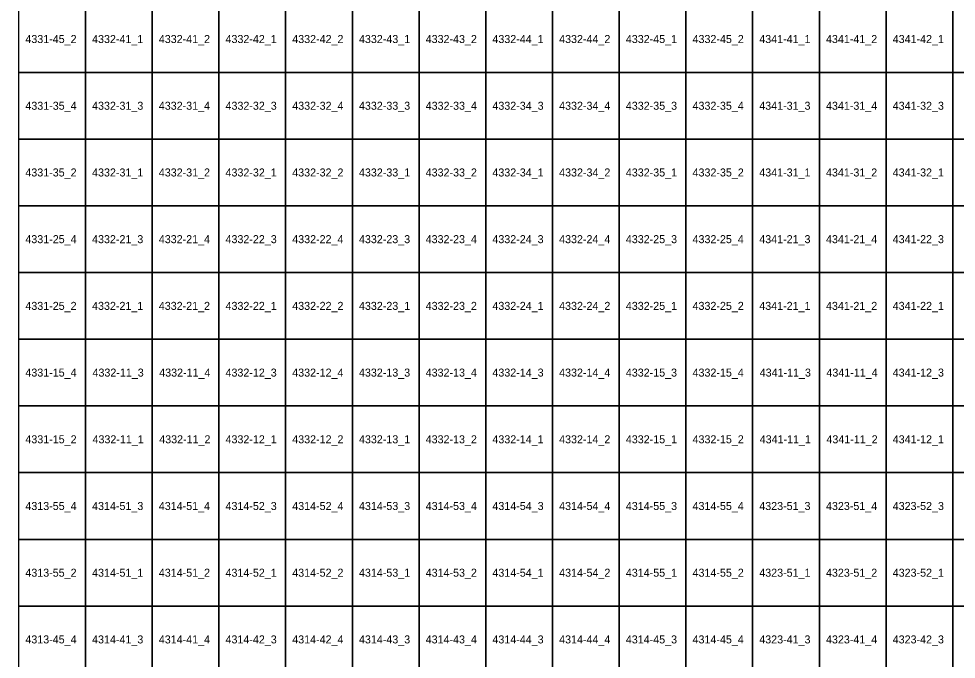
# Model space of a CAD drawing. Extents: x 312500 to 765000, y 172500 to 440000.
# Drawn here: x 522500 to 557629, y 343007 to 367011 of the extents above; entities that cross this region are included whole.
import ezdxf

# ---------------------------------------------------------------- set-up
doc = ezdxf.new("R2010")
doc.units = 0
doc.layers.add('Topo5_ramis_TKS2025', color=7, linetype='Continuous')
doc.layers.add('Topo5_ramis_TKS2025_Nr', color=7, linetype='Continuous')

msp = doc.modelspace()

# ---------------------------------------------------------------- linework, layer by layer
at = {"layer": 'Topo5_ramis_TKS2025'}
for points in [[(522500, 365000), (522500, 367500), (525000, 367500), (525000, 365000), (522500, 365000)], [(525000, 365000), (525000, 367500), (527500, 367500), (527500, 365000), (525000, 365000)], [(527500, 365000), (527500, 367500), (530000, 367500), (530000, 365000), (527500, 365000)], [(530000, 365000), (530000, 367500), (532500, 367500), (532500, 365000), (530000, 365000)], [(532500, 365000), (532500, 367500), (535000, 367500), (535000, 365000), (532500, 365000)], [(535000, 365000), (535000, 367500), (537500, 367500), (537500, 365000), (535000, 365000)], [(537500, 365000), (537500, 367500), (540000, 367500), (540000, 365000), (537500, 365000)], [(540000, 365000), (540000, 367500), (542500, 367500), (542500, 365000), (540000, 365000)], [(542500, 365000), (542500, 367500), (545000, 367500), (545000, 365000), (542500, 365000)], [(545000, 365000), (545000, 367500), (547500, 367500), (547500, 365000), (545000, 365000)], [(547500, 365000), (547500, 367500), (550000, 367500), (550000, 365000), (547500, 365000)], [(550000, 365000), (550000, 367500), (552500, 367500), (552500, 365000), (550000, 365000)], [(552500, 365000), (552500, 367500), (555000, 367500), (555000, 365000), (552500, 365000)], [(555000, 365000), (555000, 367500), (557500, 367500), (557500, 365000), (555000, 365000)], [(557500, 365000), (557500, 367500), (560000, 367500), (560000, 365000), (557500, 365000)], [(522500, 362500), (522500, 365000), (525000, 365000), (525000, 362500), (522500, 362500)], [(525000, 362500), (525000, 365000), (527500, 365000), (527500, 362500), (525000, 362500)], [(527500, 362500), (527500, 365000), (530000, 365000), (530000, 362500), (527500, 362500)], [(530000, 362500), (530000, 365000), (532500, 365000), (532500, 362500), (530000, 362500)], [(532500, 362500), (532500, 365000), (535000, 365000), (535000, 362500), (532500, 362500)], [(535000, 362500), (535000, 365000), (537500, 365000), (537500, 362500), (535000, 362500)], [(537500, 362500), (537500, 365000), (540000, 365000), (540000, 362500), (537500, 362500)], [(540000, 362500), (540000, 365000), (542500, 365000), (542500, 362500), (540000, 362500)], [(542500, 362500), (542500, 365000), (545000, 365000), (545000, 362500), (542500, 362500)], [(545000, 362500), (545000, 365000), (547500, 365000), (547500, 362500), (545000, 362500)], [(547500, 362500), (547500, 365000), (550000, 365000), (550000, 362500), (547500, 362500)], [(550000, 362500), (550000, 365000), (552500, 365000), (552500, 362500), (550000, 362500)], [(552500, 362500), (552500, 365000), (555000, 365000), (555000, 362500), (552500, 362500)], [(555000, 362500), (555000, 365000), (557500, 365000), (557500, 362500), (555000, 362500)], [(557500, 362500), (557500, 365000), (560000, 365000), (560000, 362500), (557500, 362500)], [(522500, 360000), (522500, 362500), (525000, 362500), (525000, 360000), (522500, 360000)], [(525000, 360000), (525000, 362500), (527500, 362500), (527500, 360000), (525000, 360000)], [(527500, 360000), (527500, 362500), (530000, 362500), (530000, 360000), (527500, 360000)], [(530000, 360000), (530000, 362500), (532500, 362500), (532500, 360000), (530000, 360000)], [(532500, 360000), (532500, 362500), (535000, 362500), (535000, 360000), (532500, 360000)], [(535000, 360000), (535000, 362500), (537500, 362500), (537500, 360000), (535000, 360000)], [(537500, 360000), (537500, 362500), (540000, 362500), (540000, 360000), (537500, 360000)], [(540000, 360000), (540000, 362500), (542500, 362500), (542500, 360000), (540000, 360000)], [(542500, 360000), (542500, 362500), (545000, 362500), (545000, 360000), (542500, 360000)], [(545000, 360000), (545000, 362500), (547500, 362500), (547500, 360000), (545000, 360000)], [(547500, 360000), (547500, 362500), (550000, 362500), (550000, 360000), (547500, 360000)], [(550000, 360000), (550000, 362500), (552500, 362500), (552500, 360000), (550000, 360000)], [(552500, 360000), (552500, 362500), (555000, 362500), (555000, 360000), (552500, 360000)], [(555000, 360000), (555000, 362500), (557500, 362500), (557500, 360000), (555000, 360000)], [(557500, 360000), (557500, 362500), (560000, 362500), (560000, 360000), (557500, 360000)], [(522500, 357500), (522500, 360000), (525000, 360000), (525000, 357500), (522500, 357500)], [(525000, 357500), (525000, 360000), (527500, 360000), (527500, 357500), (525000, 357500)], [(527500, 357500), (527500, 360000), (530000, 360000), (530000, 357500), (527500, 357500)], [(530000, 357500), (530000, 360000), (532500, 360000), (532500, 357500), (530000, 357500)], [(532500, 357500), (532500, 360000), (535000, 360000), (535000, 357500), (532500, 357500)], [(535000, 357500), (535000, 360000), (537500, 360000), (537500, 357500), (535000, 357500)], [(537500, 357500), (537500, 360000), (540000, 360000), (540000, 357500), (537500, 357500)], [(540000, 357500), (540000, 360000), (542500, 360000), (542500, 357500), (540000, 357500)], [(542500, 357500), (542500, 360000), (545000, 360000), (545000, 357500), (542500, 357500)], [(545000, 357500), (545000, 360000), (547500, 360000), (547500, 357500), (545000, 357500)], [(547500, 357500), (547500, 360000), (550000, 360000), (550000, 357500), (547500, 357500)], [(550000, 357500), (550000, 360000), (552500, 360000), (552500, 357500), (550000, 357500)], [(552500, 357500), (552500, 360000), (555000, 360000), (555000, 357500), (552500, 357500)], [(555000, 357500), (555000, 360000), (557500, 360000), (557500, 357500), (555000, 357500)], [(557500, 357500), (557500, 360000), (560000, 360000), (560000, 357500), (557500, 357500)], [(522500, 355000), (522500, 357500), (525000, 357500), (525000, 355000), (522500, 355000)], [(525000, 355000), (525000, 357500), (527500, 357500), (527500, 355000), (525000, 355000)], [(527500, 355000), (527500, 357500), (530000, 357500), (530000, 355000), (527500, 355000)], [(530000, 355000), (530000, 357500), (532500, 357500), (532500, 355000), (530000, 355000)], [(532500, 355000), (532500, 357500), (535000, 357500), (535000, 355000), (532500, 355000)], [(535000, 355000), (535000, 357500), (537500, 357500), (537500, 355000), (535000, 355000)], [(537500, 355000), (537500, 357500), (540000, 357500), (540000, 355000), (537500, 355000)], [(540000, 355000), (540000, 357500), (542500, 357500), (542500, 355000), (540000, 355000)], [(542500, 355000), (542500, 357500), (545000, 357500), (545000, 355000), (542500, 355000)], [(545000, 355000), (545000, 357500), (547500, 357500), (547500, 355000), (545000, 355000)], [(547500, 355000), (547500, 357500), (550000, 357500), (550000, 355000), (547500, 355000)], [(550000, 355000), (550000, 357500), (552500, 357500), (552500, 355000), (550000, 355000)], [(552500, 355000), (552500, 357500), (555000, 357500), (555000, 355000), (552500, 355000)], [(555000, 355000), (555000, 357500), (557500, 357500), (557500, 355000), (555000, 355000)], [(557500, 355000), (557500, 357500), (560000, 357500), (560000, 355000), (557500, 355000)], [(522500, 352500), (522500, 355000), (525000, 355000), (525000, 352500), (522500, 352500)], [(525000, 352500), (525000, 355000), (527500, 355000), (527500, 352500), (525000, 352500)], [(527500, 352500), (527500, 355000), (530000, 355000), (530000, 352500), (527500, 352500)], [(530000, 352500), (530000, 355000), (532500, 355000), (532500, 352500), (530000, 352500)], [(532500, 352500), (532500, 355000), (535000, 355000), (535000, 352500), (532500, 352500)], [(535000, 352500), (535000, 355000), (537500, 355000), (537500, 352500), (535000, 352500)], [(537500, 352500), (537500, 355000), (540000, 355000), (540000, 352500), (537500, 352500)], [(540000, 352500), (540000, 355000), (542500, 355000), (542500, 352500), (540000, 352500)], [(542500, 352500), (542500, 355000), (545000, 355000), (545000, 352500), (542500, 352500)], [(545000, 352500), (545000, 355000), (547500, 355000), (547500, 352500), (545000, 352500)], [(547500, 352500), (547500, 355000), (550000, 355000), (550000, 352500), (547500, 352500)], [(550000, 352500), (550000, 355000), (552500, 355000), (552500, 352500), (550000, 352500)], [(552500, 352500), (552500, 355000), (555000, 355000), (555000, 352500), (552500, 352500)], [(555000, 352500), (555000, 355000), (557500, 355000), (557500, 352500), (555000, 352500)], [(557500, 352500), (557500, 355000), (560000, 355000), (560000, 352500), (557500, 352500)], [(522500, 350000), (522500, 352500), (525000, 352500), (525000, 350000), (522500, 350000)], [(525000, 350000), (525000, 352500), (527500, 352500), (527500, 350000), (525000, 350000)], [(527500, 350000), (527500, 352500), (530000, 352500), (530000, 350000), (527500, 350000)], [(530000, 350000), (530000, 352500), (532500, 352500), (532500, 350000), (530000, 350000)], [(532500, 350000), (532500, 352500), (535000, 352500), (535000, 350000), (532500, 350000)], [(535000, 350000), (535000, 352500), (537500, 352500), (537500, 350000), (535000, 350000)], [(537500, 350000), (537500, 352500), (540000, 352500), (540000, 350000), (537500, 350000)], [(540000, 350000), (540000, 352500), (542500, 352500), (542500, 350000), (540000, 350000)], [(542500, 350000), (542500, 352500), (545000, 352500), (545000, 350000), (542500, 350000)], [(545000, 350000), (545000, 352500), (547500, 352500), (547500, 350000), (545000, 350000)], [(547500, 350000), (547500, 352500), (550000, 352500), (550000, 350000), (547500, 350000)], [(550000, 350000), (550000, 352500), (552500, 352500), (552500, 350000), (550000, 350000)], [(552500, 350000), (552500, 352500), (555000, 352500), (555000, 350000), (552500, 350000)], [(555000, 350000), (555000, 352500), (557500, 352500), (557500, 350000), (555000, 350000)], [(557500, 350000), (557500, 352500), (560000, 352500), (560000, 350000), (557500, 350000)], [(522500, 347500), (522500, 350000), (525000, 350000), (525000, 347500), (522500, 347500)], [(525000, 347500), (525000, 350000), (527500, 350000), (527500, 347500), (525000, 347500)], [(527500, 347500), (527500, 350000), (530000, 350000), (530000, 347500), (527500, 347500)], [(530000, 347500), (530000, 350000), (532500, 350000), (532500, 347500), (530000, 347500)], [(532500, 347500), (532500, 350000), (535000, 350000), (535000, 347500), (532500, 347500)], [(535000, 347500), (535000, 350000), (537500, 350000), (537500, 347500), (535000, 347500)], [(537500, 347500), (537500, 350000), (540000, 350000), (540000, 347500), (537500, 347500)], [(540000, 347500), (540000, 350000), (542500, 350000), (542500, 347500), (540000, 347500)], [(542500, 347500), (542500, 350000), (545000, 350000), (545000, 347500), (542500, 347500)], [(545000, 347500), (545000, 350000), (547500, 350000), (547500, 347500), (545000, 347500)], [(547500, 347500), (547500, 350000), (550000, 350000), (550000, 347500), (547500, 347500)], [(550000, 347500), (550000, 350000), (552500, 350000), (552500, 347500), (550000, 347500)], [(552500, 347500), (552500, 350000), (555000, 350000), (555000, 347500), (552500, 347500)], [(555000, 347500), (555000, 350000), (557500, 350000), (557500, 347500), (555000, 347500)], [(557500, 347500), (557500, 350000), (560000, 350000), (560000, 347500), (557500, 347500)], [(522500, 345000), (522500, 347500), (525000, 347500), (525000, 345000), (522500, 345000)], [(525000, 345000), (525000, 347500), (527500, 347500), (527500, 345000), (525000, 345000)], [(527500, 345000), (527500, 347500), (530000, 347500), (530000, 345000), (527500, 345000)], [(530000, 345000), (530000, 347500), (532500, 347500), (532500, 345000), (530000, 345000)], [(532500, 345000), (532500, 347500), (535000, 347500), (535000, 345000), (532500, 345000)], [(535000, 345000), (535000, 347500), (537500, 347500), (537500, 345000), (535000, 345000)], [(537500, 345000), (537500, 347500), (540000, 347500), (540000, 345000), (537500, 345000)], [(540000, 345000), (540000, 347500), (542500, 347500), (542500, 345000), (540000, 345000)], [(542500, 345000), (542500, 347500), (545000, 347500), (545000, 345000), (542500, 345000)], [(545000, 345000), (545000, 347500), (547500, 347500), (547500, 345000), (545000, 345000)], [(547500, 345000), (547500, 347500), (550000, 347500), (550000, 345000), (547500, 345000)], [(550000, 345000), (550000, 347500), (552500, 347500), (552500, 345000), (550000, 345000)], [(552500, 345000), (552500, 347500), (555000, 347500), (555000, 345000), (552500, 345000)], [(555000, 345000), (555000, 347500), (557500, 347500), (557500, 345000), (555000, 345000)], [(557500, 345000), (557500, 347500), (560000, 347500), (560000, 345000), (557500, 345000)], [(522500, 342500), (522500, 345000), (525000, 345000), (525000, 342500), (522500, 342500)], [(525000, 342500), (525000, 345000), (527500, 345000), (527500, 342500), (525000, 342500)], [(527500, 342500), (527500, 345000), (530000, 345000), (530000, 342500), (527500, 342500)], [(530000, 342500), (530000, 345000), (532500, 345000), (532500, 342500), (530000, 342500)], [(532500, 342500), (532500, 345000), (535000, 345000), (535000, 342500), (532500, 342500)], [(535000, 342500), (535000, 345000), (537500, 345000), (537500, 342500), (535000, 342500)], [(537500, 342500), (537500, 345000), (540000, 345000), (540000, 342500), (537500, 342500)], [(540000, 342500), (540000, 345000), (542500, 345000), (542500, 342500), (540000, 342500)], [(542500, 342500), (542500, 345000), (545000, 345000), (545000, 342500), (542500, 342500)], [(545000, 342500), (545000, 345000), (547500, 345000), (547500, 342500), (545000, 342500)], [(547500, 342500), (547500, 345000), (550000, 345000), (550000, 342500), (547500, 342500)], [(550000, 342500), (550000, 345000), (552500, 345000), (552500, 342500), (550000, 342500)], [(552500, 342500), (552500, 345000), (555000, 345000), (555000, 342500), (552500, 342500)], [(555000, 342500), (555000, 345000), (557500, 345000), (557500, 342500), (555000, 342500)], [(557500, 342500), (557500, 345000), (560000, 345000), (560000, 342500), (557500, 342500)]]:
    msp.add_lwpolyline(points, dxfattribs=at)

# ---------------------------------------------------------------- texts
at = {"layer": 'Topo5_ramis_TKS2025_Nr'}
for s, p in [('4331-45_2', (522748, 366100)), ('4332-41_1', (525248, 366100)), ('4332-41_2', (527748, 366100)), ('4332-42_1', (530248, 366100)), ('4332-42_2', (532748, 366100)), ('4332-43_1', (535248, 366100)), ('4332-43_2', (537748, 366100)), ('4332-44_1', (540248, 366100)), ('4332-44_2', (542748, 366100)), ('4332-45_1', (545248, 366100)), ('4332-45_2', (547748, 366100)), ('4341-41_1', (550248, 366100)), ('4341-41_2', (552748, 366100)), ('4341-42_1', (555248, 366100)), ('4331-35_4', (522748, 363600)), ('4332-31_3', (525248, 363600)), ('4332-31_4', (527748, 363600)), ('4332-32_3', (530248, 363600)), ('4332-32_4', (532748, 363600)), ('4332-33_3', (535248, 363600)), ('4332-33_4', (537748, 363600)), ('4332-34_3', (540248, 363600)), ('4332-34_4', (542748, 363600)), ('4332-35_3', (545248, 363600)), ('4332-35_4', (547748, 363600)), ('4341-31_3', (550248, 363600)), ('4341-31_4', (552748, 363600)), ('4341-32_3', (555248, 363600)), ('4331-35_2', (522748, 361100)), ('4332-31_1', (525248, 361100)), ('4332-31_2', (527748, 361100)), ('4332-32_1', (530248, 361100)), ('4332-32_2', (532748, 361100)), ('4332-33_1', (535248, 361100)), ('4332-33_2', (537748, 361100)), ('4332-34_1', (540248, 361100)), ('4332-34_2', (542748, 361100)), ('4332-35_1', (545248, 361100)), ('4332-35_2', (547748, 361100)), ('4341-31_1', (550248, 361100)), ('4341-31_2', (552748, 361100)), ('4341-32_1', (555248, 361100)), ('4331-25_4', (522748, 358600)), ('4332-21_3', (525248, 358600)), ('4332-21_4', (527748, 358600)), ('4332-22_3', (530248, 358600)), ('4332-22_4', (532748, 358600)), ('4332-23_3', (535248, 358600)), ('4332-23_4', (537748, 358600)), ('4332-24_3', (540248, 358600)), ('4332-24_4', (542748, 358600)), ('4332-25_3', (545248, 358600)), ('4332-25_4', (547748, 358600)), ('4341-21_3', (550248, 358600)), ('4341-21_4', (552748, 358600)), ('4341-22_3', (555248, 358600)), ('4331-25_2', (522748, 356100)), ('4332-21_1', (525248, 356100)), ('4332-21_2', (527748, 356100)), ('4332-22_1', (530248, 356100)), ('4332-22_2', (532748, 356100)), ('4332-23_1', (535248, 356100)), ('4332-23_2', (537748, 356100)), ('4332-24_1', (540248, 356100)), ('4332-24_2', (542748, 356100)), ('4332-25_1', (545248, 356100)), ('4332-25_2', (547748, 356100)), ('4341-21_1', (550248, 356100)), ('4341-21_2', (552748, 356100)), ('4341-22_1', (555248, 356100)), ('4331-15_4', (522748, 353600)), ('4332-11_3', (525264, 353600)), ('4332-11_4', (527764, 353600)), ('4332-12_3', (530248, 353600)), ('4332-12_4', (532748, 353600)), ('4332-13_3', (535248, 353600)), ('4332-13_4', (537748, 353600)), ('4332-14_3', (540248, 353600)), ('4332-14_4', (542748, 353600)), ('4332-15_3', (545248, 353600)), ('4332-15_4', (547748, 353600)), ('4341-11_3', (550264, 353600)), ('4341-11_4', (552764, 353600)), ('4341-12_3', (555248, 353600)), ('4331-15_2', (522748, 351100)), ('4332-11_1', (525264, 351100)), ('4332-11_2', (527764, 351100)), ('4332-12_1', (530248, 351100)), ('4332-12_2', (532748, 351100)), ('4332-13_1', (535248, 351100)), ('4332-13_2', (537748, 351100)), ('4332-14_1', (540248, 351100)), ('4332-14_2', (542748, 351100)), ('4332-15_1', (545248, 351100)), ('4332-15_2', (547748, 351100)), ('4341-11_1', (550264, 351100)), ('4341-11_2', (552764, 351100)), ('4341-12_1', (555248, 351100)), ('4313-55_4', (522748, 348600)), ('4314-51_3', (525248, 348600)), ('4314-51_4', (527748, 348600)), ('4314-52_3', (530248, 348600)), ('4314-52_4', (532748, 348600)), ('4314-53_3', (535248, 348600)), ('4314-53_4', (537748, 348600)), ('4314-54_3', (540248, 348600)), ('4314-54_4', (542748, 348600)), ('4314-55_3', (545248, 348600)), ('4314-55_4', (547748, 348600)), ('4323-51_3', (550248, 348600)), ('4323-51_4', (552748, 348600)), ('4323-52_3', (555248, 348600)), ('4313-55_2', (522748, 346100)), ('4314-51_1', (525248, 346100)), ('4314-51_2', (527748, 346100)), ('4314-52_1', (530248, 346100)), ('4314-52_2', (532748, 346100)), ('4314-53_1', (535248, 346100)), ('4314-53_2', (537748, 346100)), ('4314-54_1', (540248, 346100)), ('4314-54_2', (542748, 346100)), ('4314-55_1', (545248, 346100)), ('4314-55_2', (547748, 346100)), ('4323-51_1', (550248, 346100)), ('4323-51_2', (552748, 346100)), ('4323-52_1', (555248, 346100)), ('4313-45_4', (522748, 343600)), ('4314-41_3', (525248, 343600)), ('4314-41_4', (527748, 343600)), ('4314-42_3', (530248, 343600)), ('4314-42_4', (532748, 343600)), ('4314-43_3', (535248, 343600)), ('4314-43_4', (537748, 343600)), ('4314-44_3', (540248, 343600)), ('4314-44_4', (542748, 343600)), ('4314-45_3', (545248, 343600)), ('4314-45_4', (547748, 343600)), ('4323-41_3', (550248, 343600)), ('4323-41_4', (552748, 343600)), ('4323-42_3', (555248, 343600))]:
    msp.add_text(s, height=300, dxfattribs=at).set_placement(p)

doc.saveas('drawing.dxf')
